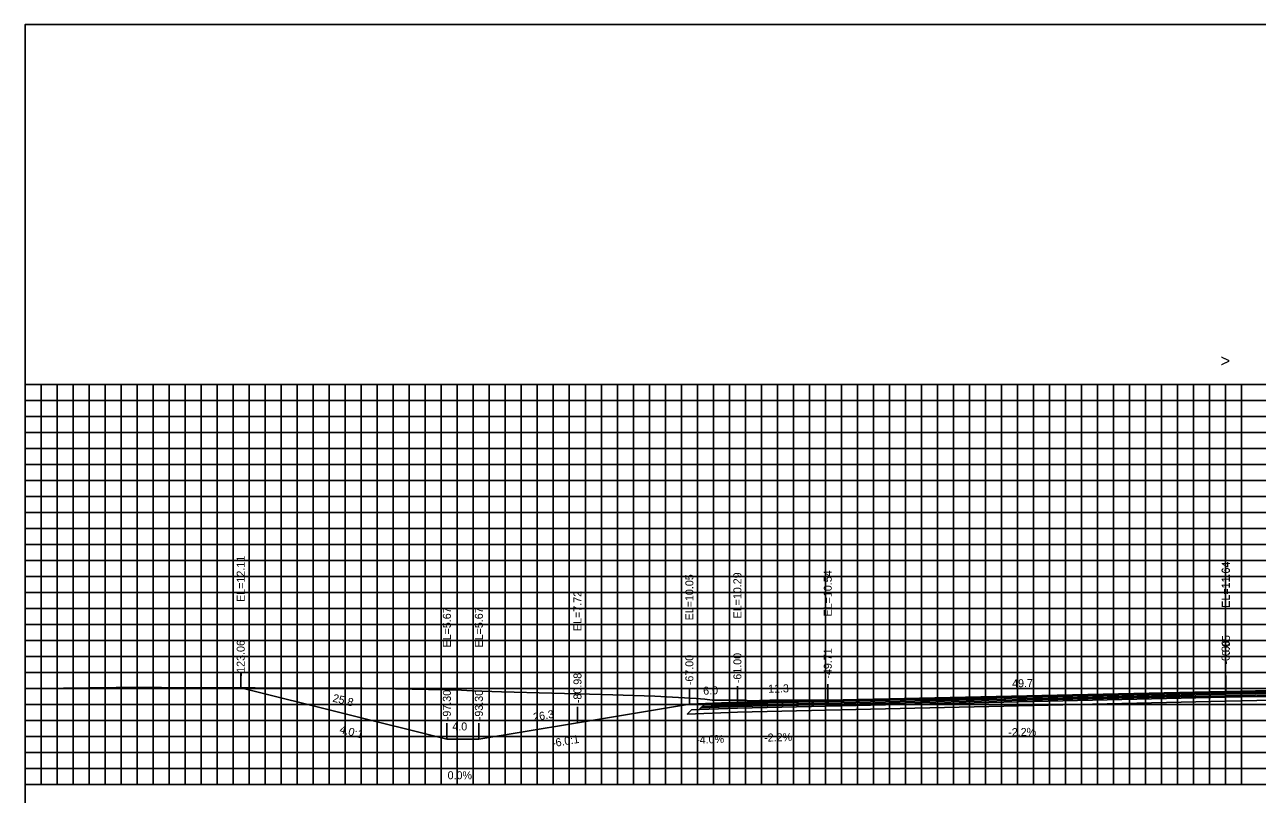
# Model space of a CAD drawing. Extents: x 1797419 to 1809236, y 248759 to 251512.
# Drawn here: x 1803160.9 to 1803315, y 250173.2 to 250269.4 of the extents above; entities that cross this region are included whole.
import ezdxf

# ---------------------------------------------------------------- set-up
doc = ezdxf.new("R2010")
doc.units = 0
for name, color, linetype in [('3', 7, 'Continuous'), ('4', 7, 'Continuous'), ('60', 7, 'Continuous'), ('BASE', 7, 'Continuous'), ('CL-CNST', 7, 'Continuous'), ('Level 62', 7, 'Continuous'), ('LOWER BINDER', 7, 'Continuous'), ('M-ROADS', 7, 'Continuous'), ('UPPER BINDER', 7, 'Continuous'), ('WEARING', 7, 'Continuous')]:
    doc.layers.add(name, color=color, linetype=linetype)

msp = doc.modelspace()

# ---------------------------------------------------------------- linework, layer by layer
for p, q in [((1803187.94, 250186.54), (1803187.94, 250188.54)), ((1803311, 250186.07), (1803311, 250188.07)), ((1803311.05, 250186.07), (1803311.05, 250188.07)), ((1803244, 250184.48), (1803244, 250186.48)), ((1803250, 250184.72), (1803250, 250186.72)), ((1803261.29, 250184.97), (1803261.29, 250186.97)), ((1803230.02, 250182.15), (1803230.02, 250184.15)), ((1803213.7, 250180.1), (1803213.7, 250182.1)), ((1803217.7, 250180.1), (1803217.7, 250182.1))]:
    msp.add_line(p, q)
msp.add_lwpolyline([(1803161, 250079.43), (1803461, 250079.43), (1803461, 250269.43), (1803161, 250269.43)], close=True)
at = {"layer": '60'}
for p, q in [((1803160.94, 250224.43), (1803161, 250224.43)), ((1803161, 250174.43), (1803161, 250224.43)), ((1803160.94, 250214.43), (1803161, 250214.43)), ((1803160.94, 250204.43), (1803161, 250204.43)), ((1803160.94, 250194.43), (1803161, 250194.43)), ((1803160.94, 250184.43), (1803161, 250184.43)), ((1803160.94, 250174.43), (1803161, 250174.43)), ((1803161, 250174.43), (1803461, 250174.43)), ((1803161, 250174.37), (1803161, 250174.43)), ((1803171, 250174.37), (1803171, 250174.43)), ((1803181, 250174.37), (1803181, 250174.43)), ((1803191, 250174.37), (1803191, 250174.43)), ((1803201, 250174.37), (1803201, 250174.43)), ((1803211, 250174.37), (1803211, 250174.43)), ((1803221, 250174.37), (1803221, 250174.43)), ((1803231, 250174.37), (1803231, 250174.43)), ((1803241, 250174.37), (1803241, 250174.43)), ((1803251, 250174.37), (1803251, 250174.43)), ((1803261, 250174.37), (1803261, 250174.43)), ((1803271, 250174.37), (1803271, 250174.43)), ((1803281, 250174.37), (1803281, 250174.43)), ((1803291, 250174.37), (1803291, 250174.43)), ((1803301, 250174.37), (1803301, 250174.43)), ((1803311, 250174.37), (1803311, 250174.43))]:
    msp.add_line(p, q, dxfattribs=at)
at = {"layer": 'BASE'}
msp.add_lwpolyline([(1803244.25, 250183.77), (1803245.25, 250183.81), (1803250, 250184), (1803311, 250185.35), (1803361.63, 250186.46), (1803366.38, 250186.27), (1803367.38, 250186.23), (1803367.9, 250185.71), (1803361.63, 250185.96), (1803311, 250184.85), (1803250, 250183.5), (1803243.73, 250183.25)], close=True, dxfattribs=at)
at = {"layer": 'CL-CNST'}
msp.add_lwpolyline([(1803187.94, 250186.54), (1803213.7, 250180.1), (1803217.7, 250180.1), (1803223, 250180.98), (1803230.02, 250182.15), (1803244, 250184.48), (1803246, 250184.56), (1803248.13, 250184.65), (1803250, 250184.72), (1803261.29, 250184.97), (1803311, 250186.07), (1803311.02, 250186.07), (1803357.43, 250187.09), (1803361.63, 250187.18), (1803365.63, 250187.02), (1803367.63, 250186.94), (1803388.42, 250183.47), (1803388.63, 250183.44), (1803388.67, 250183.44), (1803392.63, 250183.44), (1803453.86, 250186.5), (1803461, 250186.86)], dxfattribs=at)
at = {"layer": 'Level 62'}
for p, q in [((1803161, 250224.43), (1803461, 250224.43)), ((1803161, 250174.43), (1803161, 250224.43)), ((1803161, 250224.43), (1803461, 250224.43)), ((1803161, 250174.43), (1803161, 250224.43)), ((1803163, 250174.43), (1803163, 250224.43)), ((1803163, 250174.43), (1803163, 250224.43)), ((1803165, 250174.43), (1803165, 250224.43)), ((1803165, 250174.43), (1803165, 250224.43)), ((1803167, 250174.43), (1803167, 250224.43)), ((1803167, 250174.43), (1803167, 250224.43)), ((1803169, 250174.43), (1803169, 250224.43)), ((1803169, 250174.43), (1803169, 250224.43)), ((1803171, 250174.43), (1803171, 250224.43)), ((1803171, 250174.43), (1803171, 250224.43)), ((1803173, 250174.43), (1803173, 250224.43)), ((1803173, 250174.43), (1803173, 250224.43)), ((1803175, 250174.43), (1803175, 250224.43)), ((1803175, 250174.43), (1803175, 250224.43)), ((1803177, 250174.43), (1803177, 250224.43)), ((1803177, 250174.43), (1803177, 250224.43)), ((1803179, 250174.43), (1803179, 250224.43)), ((1803179, 250174.43), (1803179, 250224.43)), ((1803181, 250174.43), (1803181, 250224.43)), ((1803181, 250174.43), (1803181, 250224.43)), ((1803183, 250174.43), (1803183, 250224.43)), ((1803183, 250174.43), (1803183, 250224.43)), ((1803185, 250174.43), (1803185, 250224.43)), ((1803185, 250174.43), (1803185, 250224.43)), ((1803187, 250174.43), (1803187, 250224.43)), ((1803187, 250174.43), (1803187, 250224.43)), ((1803189, 250174.43), (1803189, 250224.43)), ((1803189, 250174.43), (1803189, 250224.43)), ((1803191, 250174.43), (1803191, 250224.43)), ((1803191, 250174.43), (1803191, 250224.43)), ((1803193, 250174.43), (1803193, 250224.43)), ((1803193, 250174.43), (1803193, 250224.43)), ((1803195, 250174.43), (1803195, 250224.43)), ((1803195, 250174.43), (1803195, 250224.43)), ((1803197, 250174.43), (1803197, 250224.43)), ((1803197, 250174.43), (1803197, 250224.43)), ((1803199, 250174.43), (1803199, 250224.43)), ((1803199, 250174.43), (1803199, 250224.43)), ((1803201, 250174.43), (1803201, 250224.43)), ((1803201, 250174.43), (1803201, 250224.43)), ((1803203, 250174.43), (1803203, 250224.43)), ((1803203, 250174.43), (1803203, 250224.43)), ((1803205, 250174.43), (1803205, 250224.43)), ((1803205, 250174.43), (1803205, 250224.43)), ((1803207, 250174.43), (1803207, 250224.43)), ((1803207, 250174.43), (1803207, 250224.43)), ((1803209, 250174.43), (1803209, 250224.43)), ((1803209, 250174.43), (1803209, 250224.43)), ((1803211, 250174.43), (1803211, 250224.43)), ((1803211, 250174.43), (1803211, 250224.43)), ((1803213, 250174.43), (1803213, 250224.43)), ((1803213, 250174.43), (1803213, 250224.43)), ((1803215, 250174.43), (1803215, 250224.43)), ((1803215, 250174.43), (1803215, 250224.43)), ((1803217, 250174.43), (1803217, 250224.43)), ((1803217, 250174.43), (1803217, 250224.43)), ((1803219, 250174.43), (1803219, 250224.43)), ((1803219, 250174.43), (1803219, 250224.43)), ((1803221, 250174.43), (1803221, 250224.43)), ((1803221, 250174.43), (1803221, 250224.43)), ((1803223, 250174.43), (1803223, 250224.43)), ((1803223, 250174.43), (1803223, 250224.43)), ((1803225, 250174.43), (1803225, 250224.43)), ((1803225, 250174.43), (1803225, 250224.43)), ((1803227, 250174.43), (1803227, 250224.43)), ((1803227, 250174.43), (1803227, 250224.43)), ((1803229, 250174.43), (1803229, 250224.43)), ((1803229, 250174.43), (1803229, 250224.43)), ((1803231, 250174.43), (1803231, 250224.43)), ((1803231, 250174.43), (1803231, 250224.43)), ((1803233, 250174.43), (1803233, 250224.43)), ((1803233, 250174.43), (1803233, 250224.43)), ((1803235, 250174.43), (1803235, 250224.43)), ((1803235, 250174.43), (1803235, 250224.43)), ((1803237, 250174.43), (1803237, 250224.43)), ((1803237, 250174.43), (1803237, 250224.43)), ((1803239, 250174.43), (1803239, 250224.43)), ((1803239, 250174.43), (1803239, 250224.43)), ((1803241, 250174.43), (1803241, 250224.43)), ((1803241, 250174.43), (1803241, 250224.43)), ((1803243, 250174.43), (1803243, 250224.43)), ((1803243, 250174.43), (1803243, 250224.43)), ((1803245, 250174.43), (1803245, 250224.43)), ((1803245, 250174.43), (1803245, 250224.43)), ((1803247, 250174.43), (1803247, 250224.43)), ((1803247, 250174.43), (1803247, 250224.43)), ((1803249, 250174.43), (1803249, 250224.43)), ((1803249, 250174.43), (1803249, 250224.43)), ((1803251, 250174.43), (1803251, 250224.43)), ((1803251, 250174.43), (1803251, 250224.43)), ((1803253, 250174.43), (1803253, 250224.43)), ((1803253, 250174.43), (1803253, 250224.43)), ((1803255, 250174.43), (1803255, 250224.43)), ((1803255, 250174.43), (1803255, 250224.43)), ((1803257, 250174.43), (1803257, 250224.43)), ((1803257, 250174.43), (1803257, 250224.43)), ((1803259, 250174.43), (1803259, 250224.43)), ((1803259, 250174.43), (1803259, 250224.43)), ((1803261, 250174.43), (1803261, 250224.43)), ((1803261, 250174.43), (1803261, 250224.43)), ((1803263, 250174.43), (1803263, 250224.43)), ((1803263, 250174.43), (1803263, 250224.43)), ((1803265, 250174.43), (1803265, 250224.43)), ((1803265, 250174.43), (1803265, 250224.43)), ((1803267, 250174.43), (1803267, 250224.43)), ((1803267, 250174.43), (1803267, 250224.43)), ((1803269, 250174.43), (1803269, 250224.43)), ((1803269, 250174.43), (1803269, 250224.43)), ((1803271, 250174.43), (1803271, 250224.43)), ((1803271, 250174.43), (1803271, 250224.43)), ((1803273, 250174.43), (1803273, 250224.43)), ((1803273, 250174.43), (1803273, 250224.43)), ((1803275, 250174.43), (1803275, 250224.43)), ((1803275, 250174.43), (1803275, 250224.43)), ((1803277, 250174.43), (1803277, 250224.43)), ((1803277, 250174.43), (1803277, 250224.43)), ((1803279, 250174.43), (1803279, 250224.43)), ((1803279, 250174.43), (1803279, 250224.43)), ((1803281, 250174.43), (1803281, 250224.43)), ((1803281, 250174.43), (1803281, 250224.43)), ((1803283, 250174.43), (1803283, 250224.43)), ((1803283, 250174.43), (1803283, 250224.43)), ((1803285, 250174.43), (1803285, 250224.43)), ((1803285, 250174.43), (1803285, 250224.43)), ((1803287, 250174.43), (1803287, 250224.43)), ((1803287, 250174.43), (1803287, 250224.43)), ((1803289, 250174.43), (1803289, 250224.43)), ((1803289, 250174.43), (1803289, 250224.43)), ((1803291, 250174.43), (1803291, 250224.43)), ((1803291, 250174.43), (1803291, 250224.43)), ((1803293, 250174.43), (1803293, 250224.43)), ((1803293, 250174.43), (1803293, 250224.43)), ((1803295, 250174.43), (1803295, 250224.43)), ((1803295, 250174.43), (1803295, 250224.43)), ((1803297, 250174.43), (1803297, 250224.43)), ((1803297, 250174.43), (1803297, 250224.43)), ((1803299, 250174.43), (1803299, 250224.43)), ((1803299, 250174.43), (1803299, 250224.43)), ((1803301, 250174.43), (1803301, 250224.43)), ((1803301, 250174.43), (1803301, 250224.43)), ((1803303, 250174.43), (1803303, 250224.43)), ((1803303, 250174.43), (1803303, 250224.43)), ((1803305, 250174.43), (1803305, 250224.43)), ((1803305, 250174.43), (1803305, 250224.43)), ((1803307, 250174.43), (1803307, 250224.43)), ((1803307, 250174.43), (1803307, 250224.43)), ((1803309, 250174.43), (1803309, 250224.43)), ((1803309, 250174.43), (1803309, 250224.43)), ((1803311, 250174.43), (1803311, 250224.43)), ((1803311, 250174.43), (1803311, 250224.43)), ((1803313, 250174.43), (1803313, 250224.43)), ((1803313, 250174.43), (1803313, 250224.43)), ((1803161, 250222.43), (1803461, 250222.43)), ((1803161, 250222.43), (1803461, 250222.43)), ((1803161, 250220.43), (1803461, 250220.43)), ((1803161, 250220.43), (1803461, 250220.43)), ((1803161, 250218.43), (1803461, 250218.43)), ((1803161, 250218.43), (1803461, 250218.43)), ((1803161, 250216.43), (1803461, 250216.43)), ((1803161, 250216.43), (1803461, 250216.43)), ((1803161, 250214.43), (1803461, 250214.43)), ((1803161, 250214.43), (1803461, 250214.43)), ((1803161, 250212.43), (1803461, 250212.43)), ((1803161, 250212.43), (1803461, 250212.43)), ((1803161, 250210.43), (1803461, 250210.43)), ((1803161, 250210.43), (1803461, 250210.43)), ((1803161, 250208.43), (1803461, 250208.43)), ((1803161, 250208.43), (1803461, 250208.43)), ((1803161, 250206.43), (1803461, 250206.43)), ((1803161, 250206.43), (1803461, 250206.43)), ((1803161, 250204.43), (1803461, 250204.43)), ((1803161, 250204.43), (1803461, 250204.43)), ((1803161, 250202.43), (1803461, 250202.43)), ((1803161, 250202.43), (1803461, 250202.43)), ((1803161, 250200.43), (1803461, 250200.43)), ((1803161, 250200.43), (1803461, 250200.43)), ((1803161, 250198.43), (1803461, 250198.43)), ((1803161, 250198.43), (1803461, 250198.43)), ((1803161, 250196.43), (1803461, 250196.43)), ((1803161, 250196.43), (1803461, 250196.43)), ((1803161, 250194.43), (1803461, 250194.43)), ((1803161, 250194.43), (1803461, 250194.43)), ((1803161, 250192.43), (1803461, 250192.43)), ((1803161, 250192.43), (1803461, 250192.43)), ((1803161, 250190.43), (1803461, 250190.43)), ((1803161, 250190.43), (1803461, 250190.43)), ((1803161, 250188.43), (1803461, 250188.43)), ((1803161, 250188.43), (1803461, 250188.43)), ((1803161, 250186.43), (1803461, 250186.43)), ((1803161, 250186.43), (1803461, 250186.43)), ((1803161, 250184.43), (1803461, 250184.43)), ((1803161, 250184.43), (1803461, 250184.43)), ((1803161, 250182.43), (1803461, 250182.43)), ((1803161, 250182.43), (1803461, 250182.43)), ((1803161, 250180.43), (1803461, 250180.43)), ((1803161, 250180.43), (1803461, 250180.43)), ((1803161, 250178.43), (1803461, 250178.43)), ((1803161, 250178.43), (1803461, 250178.43)), ((1803161, 250176.43), (1803461, 250176.43)), ((1803161, 250176.43), (1803461, 250176.43)), ((1803161, 250174.43), (1803461, 250174.43)), ((1803161, 250174.43), (1803461, 250174.43))]:
    msp.add_line(p, q, dxfattribs=at)
at = {"layer": 'LOWER BINDER'}
for points in [[(1803250, 250184.19), (1803311, 250185.54), (1803361.63, 250186.65), (1803366.18, 250186.47), (1803366.38, 250186.27), (1803361.63, 250186.46), (1803311, 250185.35), (1803250, 250184), (1803245.25, 250183.81), (1803245.45, 250184.01)], [(1803250, 250184.38), (1803311, 250185.73), (1803361.63, 250186.84), (1803365.98, 250186.67), (1803366.18, 250186.47), (1803361.63, 250186.65), (1803311, 250185.54), (1803250, 250184.19), (1803245.45, 250184.01), (1803245.65, 250184.21)]]:
    msp.add_lwpolyline(points, close=True, dxfattribs=at)
at = {"layer": 'M-ROADS'}
msp.add_lwpolyline([(1803161, 250186.43), (1803165.78, 250186.47), (1803172.36, 250186.55), (1803177.56, 250186.58), (1803178.02, 250186.58), (1803201.47, 250186.49), (1803203.14, 250186.47), (1803215.51, 250186.22), (1803216.87, 250186.17), (1803220.52, 250186.01), (1803233.12, 250185.71), (1803239.7, 250185.5), (1803244.84, 250185.19), (1803245.94, 250185.12), (1803246.85, 250184.99), (1803247.01, 250185), (1803247.16, 250185), (1803250.63, 250184.98), (1803250.67, 250184.97), (1803250.74, 250184.97), (1803250.76, 250184.97), (1803250.92, 250184.98), (1803251.06, 250184.97), (1803251.4, 250184.91), (1803252.77, 250184.94), (1803254.07, 250184.98), (1803279.9, 250185.05), (1803281.34, 250185.08), (1803283.56, 250185.12), (1803293.66, 250185.27), (1803302.59, 250185.42), (1803304.15, 250185.45), (1803304.54, 250185.45), (1803307.01, 250185.44), (1803318.56, 250185.4)], dxfattribs=at)
at = {"layer": 'UPPER BINDER'}
msp.add_lwpolyline([(1803361.63, 250186.84), (1803365.98, 250186.67), (1803365.78, 250186.86), (1803361.63, 250187.03), (1803311, 250185.92), (1803250, 250184.57), (1803245.85, 250184.41), (1803245.65, 250184.21), (1803250, 250184.38), (1803311, 250185.73)], close=True, dxfattribs=at)
at = {"layer": 'WEARING'}
msp.add_lwpolyline([(1803361.63, 250187.03), (1803365.78, 250186.86), (1803365.63, 250187.02), (1803361.63, 250187.18), (1803311, 250186.07), (1803250, 250184.72), (1803246, 250184.56), (1803245.85, 250184.41), (1803250, 250184.57), (1803311, 250185.92)], close=True, dxfattribs=at)

# ---------------------------------------------------------------- texts
for s, rotation, p in [('4.0:1', 345.9644, (1803200.22, 250180.9)), ('-6.0:1', 9.4623, (1803226.92, 250179.1))]:
    msp.add_text(s, height=1, rotation=rotation).set_placement(p)
at = {"layer": '3'}
for s, p in [('EL=12.11', (1803188.44, 250197.27)), ('EL=11.64', (1803311.5, 250196.54)), ('EL=11.64', (1803311.55, 250196.54)), ('EL=10.05', (1803244.5, 250194.96)), ('EL=10.29', (1803250.5, 250195.2)), ('EL=10.54', (1803261.79, 250195.45)), ('EL=7.72', (1803230.52, 250193.62)), ('EL=5.67', (1803214.2, 250191.57)), ('EL=5.67', (1803218.2, 250191.57)), ('0.05', (1803311.55, 250190.51)), ('-123.06', (1803188.44, 250187.96)), ('-49.71', (1803261.79, 250187.68)), ('-0.00', (1803311.5, 250189.44)), ('-67.00', (1803244.5, 250186.86)), ('-61.00', (1803250.5, 250187.1)), ('-80.98', (1803230.52, 250184.61)), ('-97.30', (1803214.2, 250182.48)), ('-93.30', (1803218.2, 250182.48))]:
    msp.add_text(s, height=1, rotation=90, dxfattribs=at).set_placement(p)
at = {"layer": '4'}
for s, rotation, p in [('6.0', 2.2909, (1803245.74, 250185.66)), ('11.3', 1.2603, (1803253.84, 250185.91)), ('49.7', 1.2603, (1803284.34, 250186.58)), ('25.8', 345.9644, (1803199.36, 250184.82)), ('26.3', 9.4623, (1803224.57, 250182.36)), ('-4.0%', 2.2909, (1803244.86, 250179.52)), ('-2.2%', 1.2603, (1803253.35, 250179.8)), ('-2.2%', 1.2603, (1803283.85, 250180.47))]:
    msp.add_text(s, height=1, rotation=rotation, dxfattribs=at).set_placement(p)
for s, p in [('4.0', (1803214.38, 250181.2)), ('0.0%', (1803213.79, 250175.1))]:
    msp.add_text(s, height=1, dxfattribs=at).set_placement(p)
at = {"layer": '60'}
for s, height, p in [('>', 1.5, (1803310.39, 250226.68)), ('-', 0.0001, (1803161, 250174.43))]:
    msp.add_text(s, height=height, dxfattribs=at).set_placement(p)

doc.saveas('drawing.dxf')
